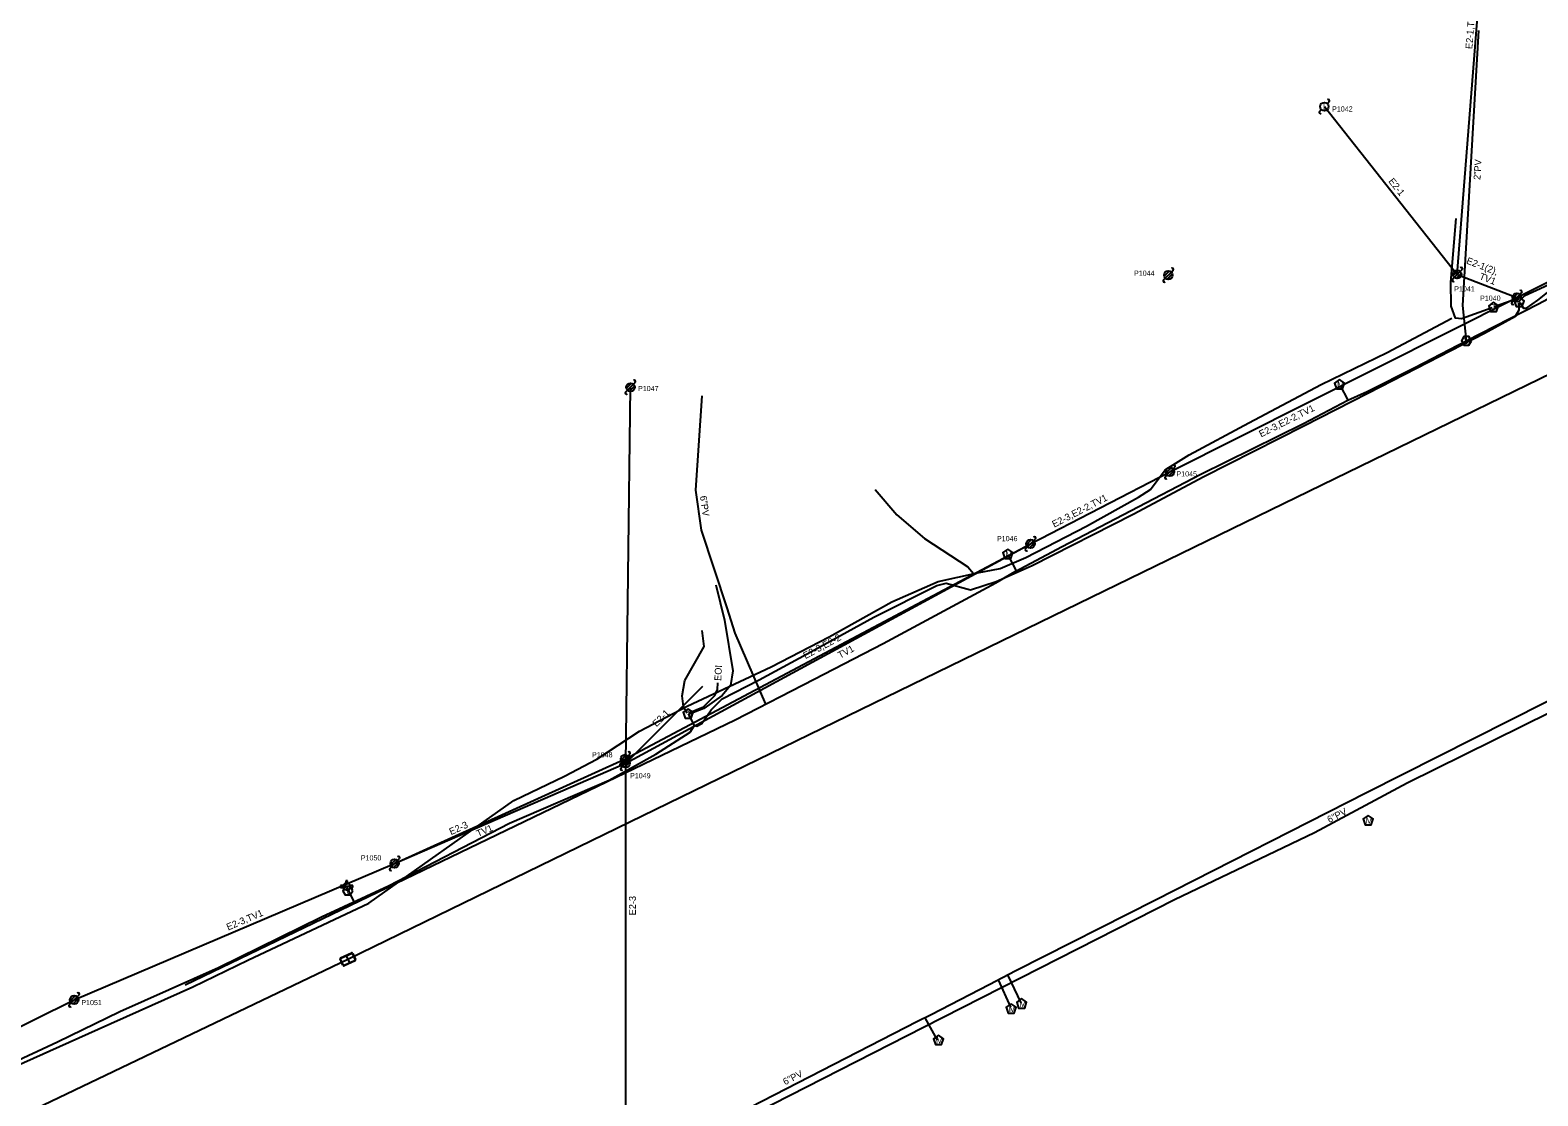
# Model space of a CAD drawing. Extents: x 1614474 to 1865144, y 1098877 to 1212550.
# Drawn here: x 1805564 to 1806444, y 1188994 to 1189616 of the extents above; entities that cross this region are included whole.
import ezdxf

# ---------------------------------------------------------------- set-up
doc = ezdxf.new("R2010")
doc.units = 0
for name, color, linetype in [('BFUSER_DUCTENCLOSURE', 7, 'Continuous'), ('BFUSER_FIBERSPAN', 7, 'Continuous'), ('RD_EX_SU_Gas', 7, 'Continuous'), ('RD_EX_SU_H2O', 7, 'Continuous'), ('RD_EX_SU_Ovhd', 7, 'Continuous'), ('RD_EX_SU_Pole', 7, 'Continuous'), ('RD_EX_SU_Telecom', 7, 'Continuous'), ('RD_EX_SU_TX_H2O', 7, 'Continuous'), ('RD_EX_SU_TX_Pole', 7, 'Continuous'), ('RD_EX_SU_TX_Telecom', 7, 'Continuous')]:
    doc.layers.add(name, color=color, linetype=linetype)

# ---------------------------------------------------------------- blocks, each defined once
blk = doc.blocks.new('SUE_TPP')
at = {"layer": 'RD_EX_SU_Telecom'}
blk.add_lwpolyline([(0, 3), (-2.85, 0.93), (-1.76, -2.43), (1.76, -2.43), (2.85, 0.93)], close=True, dxfattribs=at)
blk.add_text('T', height=3.75, dxfattribs=at).set_placement((-1.25, -1.88))
blk = doc.blocks.new('SUE_WM')
at = {"layer": 'RD_EX_SU_H2O'}
blk.add_lwpolyline([(0, 3.05), (-2.9, 0.94), (-1.79, -2.47), (1.79, -2.47), (2.9, 0.94)], close=True, dxfattribs=at)
blk.add_text('M', height=3.75, dxfattribs=at).set_placement((-1.43, -1.88))
blk = doc.blocks.new('SUE_WV')
at = {"layer": 'RD_EX_SU_H2O'}
blk.add_lwpolyline([(2.89, 0), (1.44, 2.5), (-1.44, 2.5), (-2.89, 0), (-1.44, -2.5), (1.44, -2.5)], close=True, dxfattribs=at)
blk.add_text('V', height=3.75, dxfattribs=at).set_placement((-1.43, -1.88))
blk = doc.blocks.new('SUE_WFH')
at = {"layer": 'RD_EX_SU_H2O'}
for p, q in [((-2.01, 0.6), (-3.65, 0.6)), ((-3.65, 0.6), (-3.65, -0.45)), ((-0.48, 3.38), (-0.48, 2.04)), ((0.57, 3.38), (-0.48, 3.38)), ((0.57, 2.02), (0.57, 3.38)), ((3.7, 0.6), (2.01, 0.6)), ((3.7, -0.45), (3.7, 0.6)), ((-3.65, -0.45), (-2.05, -0.45)), ((2.05, -0.45), (3.7, -0.45))]:
    blk.add_line(p, q, dxfattribs=at)
for radius in [2.1, 0.263]:
    blk.add_circle((0, 0), radius, dxfattribs=at)
for start, end in [(163.3387, 192.31502), (74.24552, 103.21276), (347.68498, 16.6613)]:
    blk.add_arc((0, 0), 2.1, start, end, dxfattribs=at)
blk = doc.blocks.new('SUE_PP')
at = {"layer": 'RD_EX_SU_Pole'}
for p, q in [((-2.41, -0.65), (0.65, 2.41)), ((-1.77, -1.77), (1.77, 1.77)), ((-0.65, -2.41), (2.41, 0.65)), ((1.77, 1.77), (2.83, 2.83)), ((-2.83, -2.83), (-1.77, -1.77))]:
    blk.add_line(p, q, dxfattribs=at)
blk.add_circle((0, 0), 2.5, dxfattribs=at)
for centre, start, end in [((2.3, 3.36), 315, 135), ((-2.3, -3.36), 135, 315)]:
    blk.add_arc(centre, 0.75, start, end, dxfattribs=at)

msp = doc.modelspace()

# ---------------------------------------------------------------- linework, layer by layer
at = {"layer": 'BFUSER_DUCTENCLOSURE'}
msp.add_line((1805748.19, 1189075.47), (1805750.04, 1189071.36), dxfattribs=at)
for points in [[(1805746.28, 1189069.96), (1805744.65, 1189073.61)], [(1805744.9, 1189074.27), (1805751.29, 1189077.13)], [(1805746.44, 1189070.19), (1805744.92, 1189073.57)], [(1805745.12, 1189074.1), (1805751.26, 1189076.85)], [(1805753.33, 1189072.57), (1805746.94, 1189069.7)], [(1805746.97, 1189069.98), (1805753.11, 1189072.74)], [(1805751.79, 1189076.65), (1805753.31, 1189073.27)], [(1805751.95, 1189076.88), (1805753.58, 1189073.23)]]:
    msp.add_lwpolyline(points, dxfattribs=at)
for centre, radius, start, end in [((1805745.1, 1189073.81), 0.5, 114.14818, 204.14818), ((1805745.28, 1189073.73), 0.4, 114.14818, 204.14818), ((1805751.43, 1189076.49), 0.4, 24.14818, 114.14818), ((1805751.49, 1189076.67), 0.5, 24.14818, 114.14818), ((1805752.95, 1189073.1), 0.4, 294.14818, 24.14818), ((1805753.13, 1189073.02), 0.5, 294.14818, 24.14818), ((1805746.74, 1189070.16), 0.5, 204.14818, 294.14818), ((1805746.8, 1189070.35), 0.4, 204.14818, 294.14818)]:
    msp.add_arc(centre, radius, start, end, dxfattribs=at)
at = {"layer": 'BFUSER_FIBERSPAN'}
msp.add_lwpolyline([(1805197.46, 1188809.61), (1805749.12, 1189073.42), (1806586.79, 1189481.27), (1806835.69, 1189614.82), (1806952.47, 1189678.93), (1807117.17, 1189761.14), (1807308.95, 1189843.2), (1807472.89, 1189903.24), (1807685.62, 1189971.73), (1807989.14, 1190041.59), (1808242.55, 1190085.58)], dxfattribs=at)
at = {"layer": 'RD_EX_SU_Gas'}
for points in [[(1805845.96, 1189166.13), (1805875.58, 1189180.18), (1805894.36, 1189190.15), (1805919.38, 1189206.61), (1805947.12, 1189221.1), (1805996.2, 1189244.07), (1806030.02, 1189261.56), (1806066.61, 1189282.02), (1806093.74, 1189293.77), (1806116.59, 1189298.95), (1806129.75, 1189301.41), (1806144.82, 1189307.91), (1806180.18, 1189326.06), (1806210.61, 1189343.04), (1806217.61, 1189347.53), (1806226.22, 1189358.99), (1806240.09, 1189367.8), (1806275.05, 1189386.46), (1806317.2, 1189408.73), (1806355.61, 1189427.53), (1806393.46, 1189447.4)], [(1806056.91, 1189347.48), (1806069.58, 1189332.66), (1806085.6, 1189319), (1806110.96, 1189302.4), (1806114.3, 1189298.43)], [(1805519.83, 1188746.82), (1805571.18, 1188771.46), (1805609.95, 1188790.89), (1805633.8, 1188804.08), (1805677.92, 1188827.32), (1805739.22, 1188857.67), (1805786.7, 1188881.61), (1805819.48, 1188897.77), (1805845.17, 1188910.05), (1805889.67, 1188933.06), (1805968.04, 1188974.12), (1806085.1, 1189033.92), (1806231.51, 1189108.36), (1806313.31, 1189147.39), (1806367.33, 1189176.29), (1806451.23, 1189217.82), (1806558.55, 1189273.2)], [(1805690.69, 1189072.98), (1805761.44, 1189106.16), (1805845.96, 1189166.13)], [(1805019.58, 1188813.24), (1805018.33, 1188795.11), (1805019.67, 1188782.44), (1805024.64, 1188762.34), (1805027.13, 1188755.79), (1805043.19, 1188764.04), (1805078.22, 1188781.32), (1805115.86, 1188800.17), (1805162.62, 1188823.86), (1805220.07, 1188852.76), (1805261.62, 1188872.56), (1805308.97, 1188895.75), (1805353.37, 1188916.89), (1805399.74, 1188938.56), (1805463.45, 1188969.19), (1805542.83, 1189005.66), (1805603.4, 1189032.63), (1805658.67, 1189057.39), (1805690.69, 1189072.98)]]:
    msp.add_lwpolyline(points, dxfattribs=at)
at = {"layer": 'RD_EX_SU_H2O'}
for p, q in [((1805955.69, 1189402.27), (1805952.13, 1189347.14)), ((1805952.13, 1189347.14), (1805955.26, 1189323.77)), ((1805955.26, 1189323.77), (1805970.36, 1189278.46)), ((1806139.37, 1189300.13), (1806134.49, 1189309.38)), ((1805970.36, 1189278.46), (1805974.92, 1189263.65)), ((1805974.92, 1189263.65), (1805992.88, 1189222.29)), ((1805654.23, 1189058.62), (1805975.14, 1189213.21)), ((1805748.63, 1189115.32), (1805753.06, 1189106.23)), ((1806123.47, 1189058.67), (1806138.94, 1189066.8)), ((1806142.11, 1189048.1), (1806134.3, 1189064.36)), ((1806089.53, 1189041.14), (1806123.47, 1189058.67)), ((1806128.62, 1189061.38), (1806135.87, 1189045.43)), ((1806081.53, 1189037.29), (1806089.53, 1189041.14)), ((1806085.86, 1189039.37), (1806093.06, 1189026.27))]:
    msp.add_line(p, q, dxfattribs=at)
for points in [[(1806371.92, 1189418.64), (1806402.27, 1189434.52), (1806443.71, 1189455.68), (1806464.5, 1189466.73), (1806491.54, 1189479.71), (1806537.92, 1189503.54), (1806586.91, 1189527.92), (1806653.27, 1189562.74), (1806694.33, 1189583.27), (1806695.36, 1189583.69)], [(1806138.94, 1189066.8), (1806220.48, 1189108.07), (1806343.73, 1189170.65), (1806448.07, 1189223.39), (1806540.28, 1189270.54), (1806659.05, 1189330.86), (1806940.43, 1189473.06), (1807043.42, 1189525.25)], [(1806328.27, 1189408.3), (1806332.74, 1189399.63), (1806343.99, 1189404.78), (1806371.92, 1189418.64)], [(1806127.34, 1189293.06), (1806138.52, 1189299.68), (1806166.12, 1189314.28), (1806206, 1189335.03), (1806247.03, 1189356.49), (1806306.93, 1189386.02), (1806332.74, 1189399.63)], [(1805975.14, 1189213.21), (1806021.28, 1189236.85), (1806061.59, 1189257.77), (1806127.34, 1189293.06)], [(1805782.03, 1188883.82), (1805841.65, 1188914.15), (1805983.98, 1188987.19), (1806081.53, 1189037.29)]]:
    msp.add_lwpolyline(points, dxfattribs=at)
at = {"layer": 'RD_EX_SU_Ovhd'}
for p, q in [((1806396.63, 1189473.04), (1806424.61, 1189827.81)), ((1806319.04, 1189570.9), (1806396.63, 1189473.04)), ((1806431.35, 1189459.61), (1806633.96, 1189561.26)), ((1806396.63, 1189473.04), (1806431.35, 1189459.61)), ((1806228.95, 1189357.82), (1806431.35, 1189459.61)), ((1805911.29, 1189187.79), (1805914.05, 1189407.16)), ((1806147.57, 1189315.86), (1806228.95, 1189357.82)), ((1805910.79, 1189190.28), (1806147.57, 1189315.86)), ((1805911.29, 1189187.79), (1806147.57, 1189315.86)), ((1805911.29, 1189187.79), (1805956.37, 1189232.87)), ((1805776.44, 1189129.33), (1805910.29, 1189190.05)), ((1805776.44, 1189129.33), (1805911.29, 1189187.79)), ((1805911.49, 1188936.41), (1805911.29, 1189187.79)), ((1805589.41, 1189049.77), (1805776.44, 1189129.33)), ((1805395.2, 1188953.37), (1805589.41, 1189049.77))]:
    msp.add_line(p, q, dxfattribs=at)
at = {"layer": 'RD_EX_SU_Pole'}
for p, q in [((1806320.81, 1189572.67), (1806321.87, 1189573.73)), ((1806316.21, 1189568.08), (1806317.27, 1189569.14)), ((1806393.8, 1189470.22), (1806394.86, 1189471.28)), ((1806394.21, 1189472.4), (1806397.27, 1189475.46)), ((1806394.86, 1189471.28), (1806398.39, 1189474.81)), ((1806395.98, 1189470.63), (1806399.04, 1189473.69)), ((1806398.39, 1189474.81), (1806399.45, 1189475.87)), ((1806428.94, 1189458.96), (1806432, 1189462.03)), ((1806429.58, 1189457.84), (1806433.12, 1189461.38)), ((1806430.71, 1189457.2), (1806433.77, 1189460.26)), ((1806433.12, 1189461.38), (1806434.18, 1189462.44)), ((1806428.52, 1189456.78), (1806429.58, 1189457.84)), ((1806226.12, 1189354.99), (1806227.18, 1189356.05)), ((1806226.54, 1189357.18), (1806229.6, 1189360.24)), ((1806227.18, 1189356.05), (1806230.72, 1189359.59)), ((1806228.3, 1189355.41), (1806231.37, 1189358.47)), ((1806230.72, 1189359.59), (1806231.78, 1189360.65)), ((1806145.16, 1189315.21), (1806148.22, 1189318.27)), ((1806149.34, 1189317.62), (1806150.4, 1189318.68)), ((1806144.74, 1189313.03), (1806145.8, 1189314.09)), ((1806145.8, 1189314.09), (1806149.34, 1189317.62)), ((1806146.92, 1189313.44), (1806149.99, 1189316.5)), ((1805908.46, 1189184.96), (1805909.52, 1189186.02)), ((1805908.88, 1189187.14), (1805911.94, 1189190.2)), ((1805909.52, 1189186.02), (1805913.06, 1189189.55)), ((1805910.65, 1189185.37), (1805913.71, 1189188.43)), ((1805913.06, 1189189.55), (1805914.12, 1189190.61)), ((1805773.61, 1189126.5), (1805774.67, 1189127.56)), ((1805774.02, 1189128.68), (1805777.08, 1189131.74)), ((1805774.67, 1189127.56), (1805778.2, 1189131.09)), ((1805775.79, 1189126.91), (1805778.85, 1189129.97)), ((1805778.2, 1189131.09), (1805779.27, 1189132.15)), ((1805586.58, 1189046.94), (1805587.64, 1189048)), ((1805587, 1189049.12), (1805590.06, 1189052.18)), ((1805587.64, 1189048), (1805591.18, 1189051.53)), ((1805588.76, 1189047.35), (1805591.83, 1189050.41)), ((1805591.18, 1189051.53), (1805592.24, 1189052.6))]:
    msp.add_line(p, q, dxfattribs=at)
for centre in [(1806319.04, 1189570.9), (1806396.63, 1189473.04), (1806431.35, 1189459.61), (1806228.95, 1189357.82), (1806147.57, 1189315.86), (1805911.29, 1189187.79), (1805776.44, 1189129.33), (1805589.41, 1189049.77)]:
    msp.add_circle(centre, 2.5, dxfattribs=at)
for centre, start, end in [((1806321.34, 1189574.26), 315, 135), ((1806316.74, 1189567.55), 135, 315), ((1806398.92, 1189476.4), 315, 135), ((1806394.33, 1189469.69), 135, 315), ((1806433.65, 1189462.97), 315, 135), ((1806429.05, 1189456.25), 135, 315), ((1806231.25, 1189361.18), 315, 135), ((1806226.65, 1189354.46), 135, 315), ((1806149.87, 1189319.21), 315, 135), ((1806145.27, 1189312.5), 135, 315), ((1805913.59, 1189191.15), 315, 135), ((1805908.99, 1189184.43), 135, 315), ((1805778.73, 1189132.68), 315, 135), ((1805774.14, 1189125.97), 135, 315), ((1805587.11, 1189046.41), 135, 315), ((1805591.71, 1189053.13), 315, 135)]:
    msp.add_arc(centre, 0.75, start, end, dxfattribs=at)
at = {"layer": 'RD_EX_SU_Telecom'}
for points in [[(1806432.72, 1189457.47), (1806436.01, 1189460.76), (1806447.62, 1189466.02), (1806458.13, 1189471.1), (1806473.6, 1189477.64), (1806520.63, 1189501.23), (1806566.62, 1189523.26), (1806587.95, 1189526.69), (1806621.39, 1189543.55), (1806654.14, 1189561.09), (1806694.74, 1189580.72), (1806727.84, 1189597.4), (1806737.75, 1189602.83), (1806739.42, 1189608.39), (1806739.03, 1189611.44)], [(1806433.04, 1189456.68), (1806435.34, 1189453.39), (1806437.1, 1189453.25), (1806443.56, 1189458), (1806458.87, 1189470.12), (1806473.62, 1189479.09), (1806520.03, 1189502.48), (1806567.29, 1189524.9), (1806618.22, 1189548.98), (1806652.14, 1189565.7), (1806683.71, 1189581.76), (1806698.64, 1189587.16), (1806718.28, 1189596.21), (1806725.94, 1189600.66), (1806738.15, 1189605.6), (1806741.9, 1189612.79)], [(1806417.04, 1189453.59), (1806399.02, 1189447.2), (1806395.5, 1189447.58), (1806392.97, 1189454.59), (1806392.88, 1189468.49), (1806395.89, 1189505.7)], [(1805947.76, 1189216.59), (1805951.03, 1189210.26), (1805952.85, 1189209.36), (1805955.74, 1189211.08), (1805961.13, 1189218.9), (1805967.65, 1189225.48), (1805989.21, 1189236.53), (1806017.13, 1189251.68), (1806056.03, 1189273.07), (1806092.82, 1189291.46), (1806098.32, 1189292.97), (1806112.54, 1189288.95), (1806127.46, 1189293.77), (1806148.59, 1189303.28), (1806207.55, 1189333.22), (1806248.79, 1189355.1), (1806307.1, 1189384.63), (1806344.34, 1189403.74), (1806372.77, 1189418.25), (1806412.43, 1189438.82), (1806430.53, 1189448.75), (1806432.69, 1189452.34), (1806432.54, 1189456.46)], [(1806418.12, 1189454.28), (1806428.1, 1189457.79), (1806432.04, 1189457.46)], [(1805963.84, 1189291.87), (1805968.97, 1189271.2), (1805973.77, 1189241.68), (1805972.52, 1189233.16), (1805967.51, 1189227.4), (1805956.91, 1189219.81), (1805948.36, 1189216.43)], [(1805947.11, 1189217.09), (1805945.01, 1189220.92), (1805944.31, 1189227.2), (1805945.83, 1189236.18), (1805957.01, 1189255.93), (1805955.93, 1189265.35)], [(1805948.1, 1189217.21), (1805956.75, 1189220.73), (1805963.32, 1189227.39), (1805964.86, 1189230.79), (1805965.05, 1189234.74)], [(1805522, 1188998.46), (1805579.69, 1189025.31), (1805616.11, 1189042.89), (1805673.73, 1189068.66), (1805733.82, 1189098.11), (1805772.88, 1189116.21), (1805843.56, 1189152.79), (1805901.64, 1189178.03), (1805928.87, 1189193.05), (1805948.91, 1189205.92), (1805951.19, 1189209.69)]]:
    msp.add_lwpolyline(points, dxfattribs=at)
at = {"layer": 'RD_EX_SU_TX_H2O'}
for p, q in [((1806399.87, 1189454.89), (1806409.13, 1189615.39)), ((1806401.95, 1189434.28), (1806399.87, 1189454.89))]:
    msp.add_line(p, q, dxfattribs=at)

# ---------------------------------------------------------------- block references
at = {"layer": 'RD_EX_SU_H2O'}
for name, p in [('SUE_WV', (1806401.95, 1189434.28)), ('SUE_WM', (1806327.92, 1189408.65)), ('SUE_WM', (1806134.28, 1189309.76)), ('SUE_WM', (1806344.6, 1189154.36)), ('SUE_WFH', (1805748.41, 1189115.84)), ('SUE_WV', (1805749.09, 1189113.46)), ('SUE_WM', (1806136.29, 1189044.49)), ('SUE_WM', (1806142.39, 1189047.48)), ('SUE_WM', (1806093.86, 1189026.16))]:
    msp.add_blockref(name, p, dxfattribs=at)
at = {"layer": 'RD_EX_SU_Pole'}
for p in [(1806227.98, 1189472.63), (1805914.05, 1189407.16), (1805910.87, 1189190.32)]:
    msp.add_blockref('SUE_PP', p, dxfattribs=at)
at = {"layer": 'RD_EX_SU_Telecom'}
for p in [(1806432.72, 1189456.68), (1806417.81, 1189453.78), (1805947.77, 1189216.59)]:
    msp.add_blockref('SUE_TPP', p, dxfattribs=at)

# ---------------------------------------------------------------- texts
at = {"layer": 'RD_EX_SU_Ovhd'}
for s, rotation, p in [('E2-1,TV1', 85.48942, (1806405.36, 1189604.39)), ('E2-1', 308.40736, (1806356.2, 1189527.26)), ('E2-1(2),', 338.85102, (1806401.57, 1189479.46)), ('TV1', 338.85102, (1806409.12, 1189470.36)), ('E2-3,E2-2,TV1', 26.69792, (1806282.13, 1189377.85)), ('E2-3,E2-2,TV1', 27.27976, (1806161.39, 1189325.23)), ('E2-3,E2-2', 28.40346, (1806016.22, 1189248.51)), ('TV1', 28.45885, (1806036.41, 1189248.78)), ('E2-1', 45.00184, (1805929.27, 1189208.75)), ('E2-3', 24.40385, (1805809.38, 1189145.82)), ('TV1', 23.43694, (1805825.19, 1189144.71)), ('E2-3', 90.04589, (1805917.24, 1189099.08)), ('E2-3,TV1', 23.04464, (1805679.3, 1189090.18))]:
    msp.add_text(s, height=4, rotation=rotation, dxfattribs=at).set_placement(p)
at = {"layer": 'RD_EX_SU_Pole'}
msp.add_text('L', height=4, dxfattribs=at).set_placement((1806318.18, 1189568.9))
at = {"layer": 'RD_EX_SU_TX_H2O'}
for s, rotation, p in [('2"PV', 86.69923, (1806410.1, 1189528.06)), ('6"PV', 277.63679, (1805954.62, 1189343.64)), ('6"PV', 26.91858, (1806321.95, 1189152.86)), ('6"PV', 27.18372, (1806004.35, 1188999.9))]:
    msp.add_text(s, height=4, rotation=rotation, dxfattribs=at).set_placement(p)
at = {"layer": 'RD_EX_SU_TX_Pole'}
for s, p in [('P1042', (1806323.59, 1189568.06)), ('P1044', (1806207.98, 1189472.25)), ('P1041', (1806394.84, 1189463.08)), ('P1040', (1806409.93, 1189457.67)), ('P1047', (1805918.51, 1189404.95)), ('P1045', (1806232.73, 1189355.15)), ('P1046', (1806127.98, 1189317.38)), ('P1048', (1805891.64, 1189191.24)), ('P1049', (1805913.85, 1189179.05)), ('P1050', (1805756.71, 1189131.12)), ('P1051', (1805593.58, 1189046.69))]:
    msp.add_text(s, height=3, dxfattribs=at).set_placement(p)
at = {"layer": 'RD_EX_SU_TX_Telecom'}
msp.add_text('EOI', height=4, rotation=87.28051, dxfattribs=at).set_placement((1805967.02, 1189235.81))

doc.saveas('drawing.dxf')
